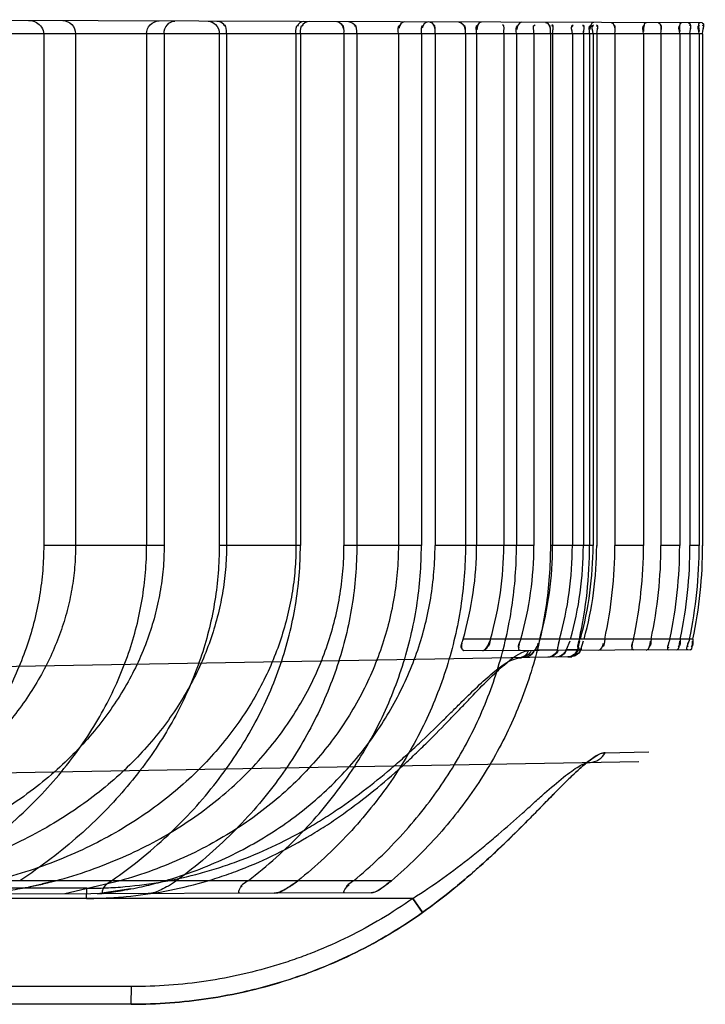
# Model space of a CAD drawing. Header units: millimetres. Extents: x 0 to 297, y 0 to 210.
# Tile 259 of 438: x 147.047 to 147.164, y 156.856 to 157.023. Entities that reach past the tile are written whole.
import ezdxf

# ---------------------------------------------------------------- set-up
doc = ezdxf.new("R2010")
doc.units = ezdxf.units.MM
doc.header["$LTSCALE"] = 16.335
doc.layers.add('INTFCLR_1', color=7, linetype='CONTINUOUS')

msp = doc.modelspace()

# ---------------------------------------------------------------- linework, layer by layer
at = {"layer": 'INTFCLR_1', "color": 9, "linetype": 'Continuous'}
for p, q in [((147.1634002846, 157.0228151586), (147.0075233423, 157.023359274)), ((147.1634537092, 157.0209697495), (147.003905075, 157.0209697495)), ((147.0719206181, 156.9339697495), (147.0514526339, 156.9339684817)), ((147.095084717, 156.9339684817), (147.0812933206, 156.9339684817)), ((147.1156522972, 156.9339684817), (147.1024913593, 156.9339697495)), ((147.1347823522, 156.9339697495), (147.1179683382, 156.9339697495)), ((147.1448336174, 156.9339697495), (147.1375727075, 156.9339684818)), ((147.1454489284, 156.9339697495), (147.1455669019, 156.9339697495)), ((147.1534047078, 156.9339684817), (147.148535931, 156.9339684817)), ((147.1595569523, 156.9339684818), (147.1563723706, 156.9339684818)), ((147.1628778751, 156.9339684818), (147.1613022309, 156.9339684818)), ((147.1635669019, 156.9339684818), (147.1634533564, 156.9339684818)), ((147.1618146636, 156.918065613), (147.122735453, 156.918065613)), ((147.1613512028, 156.9162130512), (147.1228681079, 156.9160787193)), ((147.1388105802, 156.9162414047), (147.1348511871, 156.9161705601)), ((147.1403321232, 156.9162686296), (147.1422448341, 156.9163028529)), ((147.1427580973, 156.9163144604), (147.142910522, 156.9163144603)), ((147.140559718, 156.915033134), (146.8326356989, 156.9096583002)), ((147.1322242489, 156.914854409), (147.1326566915, 156.9148951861)), ((147.1406161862, 156.9150341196), (147.1412217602, 156.9150446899)), ((147.1468795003, 156.8987395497), (147.154305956, 156.8988731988)), ((147.1468795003, 156.8987395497), (147.154305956, 156.8988731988)), ((146.8535833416, 156.8920212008), (147.1526065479, 156.8972406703)), ((147.1105549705, 156.8769697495), (146.9035309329, 156.8769697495)), ((147.1070921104, 156.874927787), (146.8326356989, 156.8739697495)), ((147.0587545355, 156.875691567), (146.8326357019, 156.8756833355)), ((147.0587231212, 156.8739697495), (147.0587545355, 156.875691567)), ((147.0587231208, 156.8739697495), (147.0587545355, 156.875691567)), ((147.1141792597, 156.8739697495), (146.8326356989, 156.8739697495)), ((147.1158280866, 156.8715701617), (147.1141792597, 156.8739697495)), ((147.1141792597, 156.8739697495), (147.1158788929, 156.8715442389)), ((147.1158280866, 156.8715701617), (147.1141792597, 156.8739697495)), ((147.1141792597, 156.8739697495), (147.1158788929, 156.8715442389)), ((147.0663773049, 156.8589697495), (146.8506356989, 156.8589697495)), ((147.0663249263, 156.8559697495), (147.0663773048, 156.8589697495)), ((147.0663244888, 156.8559697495), (146.8326356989, 156.8559697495))]:
    msp.add_line(p, q, dxfattribs=at)
at = {"layer": 'INTFCLR_1', "color": 6, "linetype": 'Continuous'}
for p, q in [((147.0514519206, 157.0209697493), (147.0514519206, 156.9339697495)), ((147.0568645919, 157.0209697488), (147.0568645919, 156.9339697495)), ((147.0689450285, 157.0209697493), (147.0689450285, 156.9339697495)), ((147.0719206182, 157.0209697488), (147.0719206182, 156.9339697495)), ((147.0812938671, 157.0209697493), (147.0812938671, 156.9339697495)), ((147.0825193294, 157.0209697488), (147.0825193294, 156.9339697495)), ((147.0943301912, 157.0209697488), (147.0943301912, 156.9339697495)), ((147.0950845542, 157.0209697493), (147.0950845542, 156.9339697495)), ((147.1024913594, 157.0209697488), (147.1024913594, 156.9339697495)), ((147.104669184, 157.0209697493), (147.104669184, 156.9339697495)), ((147.1117349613, 157.0209697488), (147.1117349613, 156.9339697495)), ((147.115653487, 157.0209697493), (147.115653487, 156.9339697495)), ((147.1179683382, 157.0209697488), (147.1179683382, 156.9339697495)), ((147.1231331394, 157.0209697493), (147.1231331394, 156.9339697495)), ((147.1250366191, 157.0209697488), (147.1250366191, 156.9339697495)), ((147.1296482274, 157.0209697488), (147.1296482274, 156.9339697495)), ((147.1318108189, 157.0209697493), (147.1318108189, 156.9339697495)), ((147.1347823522, 157.0209697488), (147.1347823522, 156.9339697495)), ((147.1375728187, 157.0209697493), (147.1375728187, 156.9339697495)), ((147.1379628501, 157.0209697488), (147.1379628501, 156.9339697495)), ((147.1413129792, 157.0209697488), (147.1413129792, 156.9339697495)), ((147.1431791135, 157.0209697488), (147.1431791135, 156.9339697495)), ((147.1442488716, 157.0209697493), (147.1442488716, 156.9339697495)), ((147.1448336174, 157.0209697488), (147.1448336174, 156.9339697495)), ((147.1454489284, 157.0209697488), (147.1454489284, 156.9339697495)), ((147.1485359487, 157.0209697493), (147.1485359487, 156.9339697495)), ((147.153404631, 157.0209697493), (147.153404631, 156.9339697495)), ((147.1563722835, 157.0209697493), (147.1563722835, 156.9339697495)), ((147.1595572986, 157.0209697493), (147.1595572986, 156.9339697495)), ((147.1613024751, 157.0209697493), (147.1613024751, 156.9339697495)), ((147.1628776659, 157.0209697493), (147.1628776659, 156.9339697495)), ((147.1634537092, 157.0209697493), (147.1634537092, 156.9339697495)), ((147.1388105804, 156.9162414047), (147.1390429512, 156.9177182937)), ((147.1391356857, 156.918065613), (147.138814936, 156.916562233)), ((147.140332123, 156.9162686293), (147.140921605, 156.9177368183)), ((147.142244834, 156.9163028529), (147.1425939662, 156.9177422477)), ((147.1427573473, 156.9163120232), (147.1432215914, 156.9177785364)), ((147.1347331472, 156.9161201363), (147.1348511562, 156.9161705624)), ((147.1388801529, 156.9161346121), (147.1388105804, 156.9162414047)), ((147.1402012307, 156.9161392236), (147.1403321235, 156.91626863))]:
    msp.add_line(p, q, dxfattribs=at)
at = {"layer": 'INTFCLR_1', "color": 7, "linetype": 'Continuous'}
for p, q in [((147.1264192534, 156.9162432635), (147.1261097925, 156.916090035)), ((147.1422317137, 156.9160919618), (147.1422571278, 156.9164277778)), ((147.1422569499, 156.9164160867), (147.1422404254, 156.9160761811)), ((147.1422569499, 156.9164160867), (147.1422404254, 156.9160761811)), ((147.1422448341, 156.9163028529), (147.142245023, 156.9161463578)), ((147.1428053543, 156.916430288), (147.1426481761, 156.916068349)), ((147.1428053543, 156.916430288), (147.1426481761, 156.916068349)), ((147.1426603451, 156.9160782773), (147.1428102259, 156.9164410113)), ((147.1426603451, 156.9160782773), (147.1428102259, 156.9164410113)), ((147.1427573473, 156.9163120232), (147.1426812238, 156.9161478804)), ((147.1406161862, 156.9150341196), (147.1405308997, 156.9150326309)), ((147.0489170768, 156.8759312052), (147.0534362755, 156.8769697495)), ((147.0534362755, 156.8769697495), (147.0512446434, 156.8764261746)), ((147.064424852, 156.8769697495), (147.0550621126, 156.8747461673)), ((147.0935980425, 156.8762120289), (147.0946443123, 156.8769697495)), ((147.0662407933, 156.8755861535), (147.0605952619, 156.8747654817))]:
    msp.add_line(p, q, dxfattribs=at)
at = {"layer": 'INTFCLR_1', "color": 6, "linetype": 'Continuous'}
for centre, radius, start, end in [((147.0688107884, 156.9339878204), 0.056226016, 343.5498358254, 359.9815852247), ((147.0724589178, 156.9339829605), 0.0571894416, 343.8396777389, 359.9867644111), ((147.0767803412, 156.9339789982), 0.0580021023, 344.0762211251, 359.990863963), ((147.0792950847, 156.933975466), 0.0586678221, 344.2652033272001, 359.994417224), ((147.0821150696, 156.9339731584), 0.059197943, 344.4120224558, 359.9967006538), ((147.0835867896, 156.9339714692), 0.0595923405, 344.5194640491, 359.9983466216), ((147.0707690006, 156.933975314), 0.07347984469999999, 347.4954244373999, 359.9956610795), ((147.0707266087, 156.9339799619), 0.07352237, 347.4990411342, 359.9920415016), ((147.0849798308, 156.9339703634), 0.0598537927, 344.5898640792, 359.999412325), ((147.0854648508, 156.9339698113), 0.0599840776, 344.6247084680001, 359.9999410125), ((147.0738992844, 156.9339744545), 0.0746366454, 347.6929664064, 359.9963881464), ((147.0738635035, 156.9339783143), 0.0746725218, 347.6959248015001, 359.9934282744), ((147.0778157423, 156.9339710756), 0.0755888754, 347.8530022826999, 359.9989948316), ((147.0777810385, 156.933974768), 0.075623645, 347.8557999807, 359.9961977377), ((147.0799873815, 156.9339696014), 0.0763848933, 347.9826155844, 0.0001110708), ((147.0824735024, 156.9339755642), 0.0770838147, 348.0886457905, 359.9956779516), ((147.0837359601, 156.9339760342), 0.0775665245, 348.1634940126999, 359.9953577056), ((147.0850994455, 156.9339651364), 0.0777782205, 348.2043765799, 0.0033983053), ((147.0854081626, 156.9339764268), 0.0780455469, 348.2368909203, 359.9950979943), ((147.085446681, 156.9339724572), 0.07800702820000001, 348.2339776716, 359.9980112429)]:
    msp.add_arc(centre, radius, start, end, dxfattribs=at)
for points, knots in [([(147.0488883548, 157.0232148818), (147.0493429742, 157.0232132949), (147.050574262, 157.0229695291), (147.0514519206, 157.0217320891), (147.0514519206, 157.0209697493)], [0, 0, 0, 0, 0.3735713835, 1, 1, 1, 1]), ([(147.0546845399, 157.0231946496), (147.0552529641, 157.0231926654), (147.0564246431, 157.0226997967), (147.0568645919, 157.0215255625), (147.0568645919, 157.0209697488)], [0, 0, 0, 0, 0.5056099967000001, 1, 1, 1, 1]), ([(147.0689450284, 157.0209697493), (147.0689450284, 157.0215148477), (147.0693777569, 157.0226519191), (147.0705113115, 157.023139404), (147.0710580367, 157.0231374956)], [0, 0, 0, 0, 0.4992535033, 1, 1, 1, 1]), ([(147.0719206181, 157.0209697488), (147.0719206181, 157.0215153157), (147.0722376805, 157.0225809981), (147.0732603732, 157.0231298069), (147.0737283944, 157.0231281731)], [0, 0, 0, 0, 0.5382515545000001, 1, 1, 1, 1]), ([(147.0794052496, 157.0231083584), (147.0798658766, 157.0231067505), (147.0809181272, 157.0226313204), (147.0812938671, 157.0215379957), (147.0812938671, 157.0209697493)], [0, 0, 0, 0, 0.4477019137, 1, 1, 1, 1]), ([(147.056864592, 156.9339697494), (147.0568645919, 156.9327344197), (147.0567581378, 156.9302546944), (147.0562773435, 156.9265490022), (147.0554735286, 156.9228549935), (147.0543429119, 156.9191879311), (147.0528803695, 156.9155577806), (147.0510712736, 156.9119558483), (147.048908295, 156.9084063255), (147.0463736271, 156.9049104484), (147.0434483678, 156.9014771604), (147.0401189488, 156.8981350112), (147.0363328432, 156.8948690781), (147.0321109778, 156.8917428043), (147.0273499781, 156.8887263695), (147.0220845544, 156.8858950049), (147.0162047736, 156.8832420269), (147.0097158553, 156.880829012), (147.0024704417, 156.8786700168), (146.9973561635, 156.87750192), (146.9946540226, 156.8769697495)], [0, 0, 0, 0, 0.0405302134, 0.0813143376, 0.1224569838, 0.1644135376, 0.2070668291, 0.250714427, 0.2965118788, 0.3432907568, 0.3922413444, 0.4443486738, 0.4979133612, 0.5561428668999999, 0.6165462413, 0.6826768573, 0.7521219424, 0.8280242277, 0.909641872, 1, 1, 1, 1]), ([(147.0514519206, 156.9339697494), (147.0514518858, 156.932549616), (147.0513357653, 156.929704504), (147.0508071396, 156.9254426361), (147.0499247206, 156.9211976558), (147.0486788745, 156.9169634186), (147.0470609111, 156.9127479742), (147.0450499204, 156.9085424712), (147.0426292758, 156.9043579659), (147.0397742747, 156.9002026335), (147.0364612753, 156.8960931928), (147.0326720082, 156.8920531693), (147.0283789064, 156.8880977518), (147.02352378, 156.8842255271), (147.0180487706, 156.8804530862), (147.014095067, 156.878113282), (147.0120154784, 156.8769697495)], [0, 0, 0, 0, 0.05853908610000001, 0.117218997, 0.1768356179, 0.2370608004, 0.2989604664, 0.3627605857, 0.4290160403, 0.4980290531, 0.5703745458, 0.646395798, 0.7261424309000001, 0.8107932, 0.9021723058, 1, 1, 1, 1]), ([(147.0719206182, 156.9339697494), (147.0719206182, 156.9326356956), (147.0718030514, 156.9299579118), (147.0712746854, 156.925955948), (147.0703906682, 156.9219731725), (147.0691447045, 156.918017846), (147.0675333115, 156.9141092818), (147.0655498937, 156.9102622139), (147.0631934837, 156.9065000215), (147.0604347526, 156.9028071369), (147.0572854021, 156.8992368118), (147.0536957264, 156.8957654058), (147.0496843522, 156.8924496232), (147.0451667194, 156.8892661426), (147.0401467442, 156.8862682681), (147.0345612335, 156.883474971), (147.0284157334, 156.8809466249), (147.0216639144, 156.8787181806), (147.016920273, 156.8775131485), (147.0144402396, 156.8769697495)], [0, 0, 0, 0, 0.0457072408, 0.09169605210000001, 0.1381381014, 0.1853072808, 0.2336027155, 0.2828101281, 0.3334272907, 0.3855250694, 0.4405699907, 0.4963622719, 0.5564478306, 0.6186985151, 0.6855362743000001, 0.756587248, 0.8324711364, 0.9130135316, 1, 1, 1, 1]), ([(147.0825193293, 156.9339697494), (147.0825193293, 156.9326078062), (147.0824035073, 156.9298804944), (147.0818811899, 156.9258047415), (147.0810074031, 156.9217510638), (147.0797825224, 156.9177435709), (147.0782026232, 156.9137854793), (147.0762676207, 156.9099065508), (147.0739635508, 156.9061020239), (147.0712877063, 156.9023955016), (147.0682281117, 156.898801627), (147.0647687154, 156.8953320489), (147.0609133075, 156.8920251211), (147.056628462, 156.8888842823), (147.051926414, 156.885955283), (147.0467707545, 156.8832521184), (147.0411627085, 156.8808146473), (147.0350612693, 156.8786683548), (147.0307864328, 156.8774974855), (147.02856765, 156.8769697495)], [0, 0, 0, 0, 0.04821679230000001, 0.0965044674, 0.1453076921, 0.1948477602, 0.2446870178, 0.2960153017, 0.3481358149, 0.4019819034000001, 0.4576846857, 0.5150568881, 0.5752645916, 0.63732814, 0.7029646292, 0.7712006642, 0.8432372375, 0.9192572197, 1, 1, 1, 1]), ([(147.032664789, 156.8769697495), (147.0346714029, 156.8781893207), (147.0384889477, 156.8806919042), (147.0437758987, 156.8847411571), (147.0484719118, 156.8889284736), (147.0526064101, 156.8932226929), (147.0562098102, 156.8975941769), (147.05931625, 156.9020287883), (147.061956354, 156.9065180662), (147.0641530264, 156.9110486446), (147.065923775, 156.9156070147), (147.0672827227, 156.9201842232), (147.0682439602, 156.9247746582), (147.068817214, 156.9293719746), (147.0689449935, 156.9324416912), (147.0689450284, 156.9339697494)], [0, 0, 0, 0, 0.0996864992, 0.1935880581, 0.2824675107, 0.3665346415, 0.4464071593, 0.5227306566, 0.5961542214, 0.6672703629, 0.7362522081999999, 0.8035295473, 0.8697438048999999, 0.935129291, 1, 1, 1, 1]), ([(147.0943301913, 156.9339697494), (147.0943301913, 156.9325873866), (147.0942156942, 156.9298194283), (147.0936994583, 156.9256836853), (147.0928372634, 156.9215766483), (147.0916301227, 156.9175179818), (147.0900754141, 156.9135151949), (147.088175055, 156.9095998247), (147.0859195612, 156.905768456), (147.0833141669, 156.9020536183), (147.0803428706, 156.8984560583), (147.0770090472, 156.8950057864), (147.0733037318, 156.891719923), (147.0692232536, 156.88862151), (147.0647635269, 156.8857360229), (147.0599221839, 156.883090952), (147.0546913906, 156.8807114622), (147.0490645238, 156.8786273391), (147.0451352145, 156.8774841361), (147.0431094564, 156.8769697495)], [0, 0, 0, 0, 0.0502076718, 0.1004829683, 0.1512123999, 0.202452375, 0.254105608, 0.3070045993, 0.3603502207, 0.4154150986, 0.4716304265, 0.5296464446, 0.5894967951, 0.6513269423, 0.7155570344, 0.7822425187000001, 0.8515171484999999, 0.9240891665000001, 1, 1, 1, 1]), ([(147.081293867, 156.9339697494), (147.0812938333, 156.9324083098), (147.0811678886, 156.9292774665), (147.0806053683, 156.9245942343), (147.0796656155, 156.9199307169), (147.0783432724, 156.9152967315), (147.0766312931, 156.9107021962), (147.0745216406, 156.906155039), (147.0720025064, 156.9016673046), (147.0690577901, 156.8972508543), (147.065672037, 156.8929207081), (147.0618270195, 156.8886932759), (147.0575046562, 156.8845918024), (147.0526760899, 156.8806321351), (147.0491963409, 156.8781705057), (147.0473700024, 156.8769697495)], [0, 0, 0, 0, 0.06773454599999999, 0.1357541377, 0.2044137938, 0.2738835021, 0.3445825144, 0.416892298, 0.4911162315, 0.5676128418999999, 0.6469354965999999, 0.7293363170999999, 0.8152794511, 0.9051848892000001, 1, 1, 1, 1]), ([(147.0534362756, 156.8769697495), (147.0554221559, 156.8775015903), (147.059293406, 156.8786934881), (147.0648481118, 156.8808800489), (147.0700453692, 156.8834054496), (147.0748831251, 156.8862438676), (147.0793442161, 156.8893642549), (147.0834283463, 156.8927423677), (147.0871070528, 156.8963291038), (147.0903966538, 156.9001133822), (147.0932783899, 156.9040449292), (147.0957672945, 156.9081148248), (147.0978591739, 156.9122857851), (147.0995609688, 156.91654103), (147.1008761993, 156.9208548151), (147.1018100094, 156.9252075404), (147.10236757, 156.9295842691), (147.1024913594, 156.9325112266), (147.1024913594, 156.9339697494)], [0, 0, 0, 0, 0.0762102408, 0.1499841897, 0.221082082, 0.2901938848, 0.3576919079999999, 0.422673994, 0.4864566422, 0.5479338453, 0.6083396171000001, 0.6669442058, 0.7245735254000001, 0.7811070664, 0.8366297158, 0.8915537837, 0.9459330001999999, 1, 1, 1, 1]), ([(147.0629885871, 156.8769697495), (147.0648211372, 156.8782536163), (147.0683239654, 156.8809030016), (147.0731582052, 156.8851762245), (147.0774737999, 156.8896302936), (147.0812813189, 156.8942315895), (147.0846002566, 156.8989581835), (147.0874439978, 156.9037883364), (147.0898263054, 156.9087036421), (147.0917591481, 156.9136844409), (147.0932510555, 156.9187137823), (147.0943101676, 156.9237799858), (147.094943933, 156.9288691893), (147.0950845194, 156.9322738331), (147.0950845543, 156.9339697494)], [0, 0, 0, 0, 0.0986774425, 0.1934719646, 0.2842783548, 0.3719075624, 0.4565880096, 0.5387137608, 0.6188319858, 0.6972136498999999, 0.7740709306, 0.8499252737, 0.9252083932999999, 1, 1, 1, 1]), ([(147.1117349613, 156.9339697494), (147.1117349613, 156.9324615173), (147.1116068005, 156.9294412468), (147.1110314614, 156.9249362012), (147.1100751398, 156.9204821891), (147.1087396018, 156.9160959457), (147.1070296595, 156.9118044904), (147.1049457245, 156.9076226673), (147.1024934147, 156.9035759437), (147.0996750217, 156.8996841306), (147.096494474, 156.8959690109), (147.0929599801, 156.8924571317), (147.0890687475, 156.8891638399), (147.0848214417, 156.8861114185), (147.0802097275, 156.8833203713), (147.0752521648, 156.880829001), (147.0699704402, 156.8786723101), (147.0663022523, 156.8774951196), (147.064424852, 156.8769697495)], [0, 0, 0, 0, 0.0568391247, 0.1137631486, 0.1709622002, 0.22831172, 0.286354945, 0.3448526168, 0.4041913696, 0.4644757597, 0.5257384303, 0.5882977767, 0.6520465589, 0.7176522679, 0.7852039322, 0.8549851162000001, 0.9265303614, 1, 1, 1, 1]), ([(147.0720776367, 156.8769697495), (147.0738543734, 156.8774854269), (147.0773371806, 156.8786411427), (147.0823563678, 156.8807492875), (147.0871042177, 156.8831937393), (147.0915619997, 156.8859507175), (147.095718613, 156.8890017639), (147.0995496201, 156.8923161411), (147.1030409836, 156.895866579), (147.1061774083, 156.8996207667), (147.1089544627, 156.9035552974), (147.111362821, 156.9076377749), (147.1134038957, 156.911850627), (147.1150715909, 156.916161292), (147.1163682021, 156.9205533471), (147.117292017, 156.9249966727), (147.1178453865, 156.9294759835), (147.1179683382, 156.9324740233), (147.1179683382, 156.9339697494)], [0, 0, 0, 0, 0.0706642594, 0.1399980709, 0.2077361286, 0.2744269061, 0.3399916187, 0.4044720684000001, 0.4677080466, 0.529979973, 0.5911173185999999, 0.6514504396, 0.7108222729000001, 0.7697220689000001, 0.8277923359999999, 0.8855428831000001, 0.9428697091, 1, 1, 1, 1]), ([(147.1046691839, 156.9339697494), (147.10466915, 156.9322499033), (147.1045306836, 156.928801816), (147.1039068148, 156.9236504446), (147.1028670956, 156.9185331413), (147.1014077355, 156.9134660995), (147.0995255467, 156.9084629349), (147.0972168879, 156.9035420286), (147.0944749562, 156.8987218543), (147.091293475, 156.8940214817), (147.087664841, 156.8894605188), (147.0835819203, 156.8850642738), (147.0790351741, 156.8808545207), (147.0757481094, 156.8782391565), (147.0740290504, 156.8769697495)], [0, 0, 0, 0, 0.0768314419, 0.1539662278, 0.2315751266, 0.3098583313, 0.3892813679, 0.4701280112, 0.552432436, 0.6367647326, 0.7234349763, 0.8125489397, 0.9045350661, 1, 1, 1, 1]), ([(147.0861944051, 156.8769697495), (147.0878270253, 156.8782297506), (147.0909633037, 156.8808352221), (147.0953074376, 156.8850224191), (147.0992248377, 156.8894065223), (147.1027151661, 156.8939591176), (147.1057833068, 156.898657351), (147.1084330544, 156.9034811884), (147.1106676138, 156.9084100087), (147.112491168, 156.913423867), (147.1139055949, 156.9185031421), (147.1149136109, 156.9236315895), (147.115517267, 156.9287920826), (147.1156534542, 156.9322467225), (147.115653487, 156.9339697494)], [0, 0, 0, 0, 0.093085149, 0.1838434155, 0.2720976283, 0.3582077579, 0.4425306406, 0.5251309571, 0.6063844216, 0.6865578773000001, 0.7657051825, 0.8441331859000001, 0.9222282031, 1, 1, 1, 1]), ([(147.1231331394, 156.9339697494), (147.1231331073, 156.9322298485), (147.1229977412, 156.9287443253), (147.1224016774, 156.9235381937), (147.121407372, 156.918371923), (147.1200157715, 156.9132643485), (147.1182274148, 156.9082337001), (147.1160430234, 156.903299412), (147.1134621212, 156.8984817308), (147.1104859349, 156.8938013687), (147.1071150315, 156.8892783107), (147.1033520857, 156.8849370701), (147.0991971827, 156.8807980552), (147.0962033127, 156.8782185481), (147.0946443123, 156.8769697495)], [0, 0, 0, 0, 0.07919219, 0.15858319, 0.2382923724, 0.3184173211, 0.3993017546, 0.4810717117, 0.5637953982, 0.64783162, 0.7332893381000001, 0.820315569, 0.9090833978, 1, 1, 1, 1]), ([(147.1041253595, 156.8769697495), (147.1056268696, 156.8782110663), (147.1085216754, 156.8807832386), (147.1125433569, 156.8849078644), (147.1161965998, 156.8892428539), (147.1194738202, 156.8937612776), (147.1223718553, 156.898440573), (147.1248882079, 156.9032607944), (147.1270201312, 156.908200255), (147.1287666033, 156.913237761), (147.1301258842, 156.9183529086), (147.1310970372, 156.9235260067), (147.1316796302, 156.9287374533), (147.1318107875, 156.9322274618), (147.1318108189, 156.9339697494)], [0, 0, 0, 0, 0.0892786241, 0.1772832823, 0.2637798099, 0.3488415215, 0.432853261, 0.5157862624, 0.5978004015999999, 0.6791738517, 0.7598965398, 0.8401253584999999, 0.9201566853, 1, 1, 1, 1]), ([(147.1375728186, 156.9339697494), (147.1375727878, 156.9322158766), (147.1374441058, 156.9287042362), (147.1368665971, 156.9234599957), (147.1359058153, 156.9182595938), (147.1345631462, 156.9131239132), (147.1328419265, 156.9080738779), (147.1307454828, 156.9031301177), (147.1282774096, 156.8983140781), (147.1254433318, 156.8936474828), (147.1222487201, 156.8891506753), (147.1187015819, 156.8848473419), (147.1148084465, 156.8807569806), (147.1120083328, 156.8782039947), (147.1105549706, 156.8769697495)], [0, 0, 0, 0, 0.0808253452, 0.1617682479, 0.2429309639, 0.3243164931, 0.4061795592, 0.4885862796, 0.5715655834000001, 0.6553508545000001, 0.7399762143, 0.8255494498, 0.912130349, 1, 1, 1, 1]), ([(147.0616429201, 156.8747691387), (147.0611930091, 156.8747675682), (147.0618938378, 156.8765041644), (147.0626036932, 156.8767000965), (147.0629885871, 156.8769697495)], [0, 0, 0, 0, 0.4891074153, 1, 1, 1, 1]), ([(147.0740290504, 156.8769697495), (147.0735905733, 156.8766459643), (147.0727344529, 156.8760937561), (147.0711600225, 156.8753128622), (147.0699821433, 156.8747982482), (147.0692219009, 156.8747955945)], [0, 0, 0, 0, 0.3075674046, 0.5710127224, 1, 1, 1, 1]), ([(147.1070921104, 156.874927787), (147.1075846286, 156.8749295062), (147.1088043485, 156.8757042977), (147.1099028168, 156.8764159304), (147.1105549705, 156.8769697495)], [0, 0, 0, 0, 0.3653439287, 1, 1, 1, 1]), ([(147.1105549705, 156.8769697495), (147.1102057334, 156.8766731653), (147.1091347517, 156.8759146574), (147.1079792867, 156.8749308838), (147.1070921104, 156.874927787)], [0, 0, 0, 0, 0.3405625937, 1, 1, 1, 1])]:
    msp.add_open_spline(points, degree=3, knots=knots, dxfattribs=at)
for points in [[(147.0809010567, 157.0231031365), (147.0814235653, 157.0231013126), (147.0822055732, 157.0227565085), (147.0822055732, 157.0222339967)], [(147.0825193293, 157.0209697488), (147.0825193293, 157.0215090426), (147.0825620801, 157.0225076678), (147.0820227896, 157.0225095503)], [(147.0943301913, 157.0209697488), (147.0943301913, 157.0214987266), (147.094236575, 157.0224976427), (147.0947655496, 157.0224957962)], [(147.0956864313, 157.023051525), (147.0952338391, 157.0230531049), (147.0946072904, 157.0226800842), (147.0946072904, 157.0222274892)], [(147.0950845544, 157.0209697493), (147.0950845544, 157.0214962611), (147.0950492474, 157.0224728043), (147.095575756, 157.0224709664)], [(147.0966720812, 157.0230480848), (147.0961619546, 157.0230498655), (147.0953960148, 157.0227133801), (147.0953960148, 157.0222032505)], [(147.1012724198, 157.0230320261), (147.1017882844, 157.0230302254), (147.1023534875, 157.0224404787), (147.1023534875, 157.0219246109)], [(147.1024913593, 157.0209697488), (147.1024913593, 157.0214935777), (147.1026207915, 157.0224891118), (147.1020969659, 157.0224909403)], [(147.1032372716, 157.0230251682), (147.1037084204, 157.0230235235), (147.1043850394, 157.0226714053), (147.1043850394, 157.0222002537)], [(147.1046691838, 157.0209697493), (147.1046691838, 157.0214903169), (147.1047412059, 157.0224638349), (147.1042206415, 157.0224656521)], [(147.1117349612, 157.0209697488), (147.1117349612, 157.0214852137), (147.1115608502, 157.0224797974), (147.1120763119, 157.0224779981)], [(147.112752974, 157.0229919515), (147.1122883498, 157.0229935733), (147.1118564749, 157.0223892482), (147.1118564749, 157.0219246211)], [(147.115653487, 157.0209697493), (147.115653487, 157.0214805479), (147.11553675, 157.0224523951), (147.1160475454, 157.0224506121)], [(147.1168630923, 157.0229776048), (147.116356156, 157.0229793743), (147.1157914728, 157.0224054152), (147.1157914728, 157.0218984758)], [(147.1170573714, 157.0229769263), (147.1175947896, 157.0229750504), (147.1179203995, 157.0221525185), (147.1179203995, 157.021615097)], [(147.1179683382, 157.0209697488), (147.1179683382, 157.0214810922), (147.1181737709, 157.0224711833), (147.1176624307, 157.0224729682)], [(147.1220406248, 157.022959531), (147.1225887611, 157.0229576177), (147.1230633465, 157.0222199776), (147.1230633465, 157.021671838)], [(147.1231331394, 157.0209697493), (147.1231331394, 157.0214756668), (147.1232811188, 157.0224429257), (147.1227752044, 157.0224446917)], [(147.125036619, 157.0209697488), (147.125036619, 157.0214745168), (147.1247902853, 157.0224635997), (147.1252950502, 157.0224618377)], [(147.125783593, 157.0229464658), (147.1252815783, 157.0229482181), (147.125077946, 157.0221179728), (147.125077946, 157.021615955)], [(147.1296482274, 157.0209697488), (147.1296482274, 157.0214762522), (147.1299224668, 157.022469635), (147.1294159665, 157.0224714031)], [(147.1318108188, 157.0209697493), (147.1318108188, 157.0214677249), (147.131622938, 157.0224328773), (147.1321209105, 157.022431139)], [(147.1327277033, 157.0229222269), (147.1322228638, 157.0229239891), (147.1318725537, 157.022177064), (147.1318725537, 157.0216722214)], [(147.1347823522, 157.0209697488), (147.1347823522, 157.0214721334), (147.1344683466, 157.0224668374), (147.1349707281, 157.0224650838)], [(147.1367495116, 157.0229081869), (147.1372342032, 157.022906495), (147.1375171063, 157.0221579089), (147.1375171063, 157.0216732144)], [(147.1375728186, 157.0209697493), (147.1375728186, 157.021463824), (147.1377883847, 157.0224238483), (147.1372943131, 157.022425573)], [(147.1379628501, 157.0209697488), (147.1379628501, 157.0214687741), (147.1383041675, 157.022456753), (147.1378051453, 157.0224584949)], [(147.1379628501, 157.0209697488), (147.1379628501, 157.0214251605), (147.1382922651, 157.0223285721), (147.1378368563, 157.0223301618)], [(147.1413129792, 157.0209697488), (147.1413129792, 157.021467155), (147.1409322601, 157.0224591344), (147.1414296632, 157.0224573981)], [(147.1413129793, 157.0209697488), (147.1413129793, 157.0214226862), (147.1409527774, 157.022326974), (147.141405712, 157.022325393)], [(147.1431791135, 157.0209697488), (147.1431791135, 157.0214657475), (147.1435866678, 157.0224533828), (147.1430906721, 157.0224551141)], [(147.1431791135, 157.0209697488), (147.1431791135, 157.0214217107), (147.1435609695, 157.0223222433), (147.1431090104, 157.0223238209)], [(147.1442488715, 157.0209697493), (147.1442488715, 157.0214575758), (147.1439963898, 157.0224158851), (147.1444842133, 157.0224141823)], [(147.1449259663, 157.0228796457), (147.1444723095, 157.0228812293), (147.1442967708, 157.0221265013), (147.1442967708, 157.0216728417)], [(147.1448336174, 157.0209697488), (147.1448336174, 157.0214659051), (147.1443854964, 157.0224591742), (147.1448816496, 157.0224574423)], [(147.1448336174, 157.0209697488), (147.1448336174, 157.0214204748), (147.1444208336, 157.0223229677), (147.1448715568, 157.0223213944)], [(147.1454489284, 157.0209697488), (147.1454489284, 157.0214616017), (147.1459208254, 157.0224434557), (147.1454289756, 157.0224451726)], [(147.1454489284, 157.0209697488), (147.1454489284, 157.0214201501), (147.1458834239, 157.0223192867), (147.1454330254, 157.0223208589)], [(147.1479374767, 157.0228691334), (147.148487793, 157.0228672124), (147.1485254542, 157.0218767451), (147.1485254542, 157.0213264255)], [(147.1485359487, 157.0209697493), (147.1485359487, 157.0214593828), (147.1488135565, 157.0224215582), (147.1483239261, 157.0224232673)], [(147.153404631, 157.0209697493), (147.153404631, 157.0214553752), (147.1530908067, 157.0224181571), (147.1535764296, 157.022416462)], [(147.1538758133, 157.0228484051), (147.1533455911, 157.0228502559), (147.1534132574, 157.0218566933), (147.1534132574, 157.0213264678)], [(147.1559702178, 157.0228410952), (147.1564918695, 157.0228392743), (147.1563650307, 157.0218484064), (147.1563650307, 157.0213267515)], [(147.1563722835, 157.0209697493), (147.1563722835, 157.0214522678), (147.1567106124, 157.0224084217), (147.1562280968, 157.022410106)], [(147.1595572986, 157.0209697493), (147.1595572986, 157.0214506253), (147.1591828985, 157.0224101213), (147.1596637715, 157.0224084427)], [(147.1598439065, 157.0228275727), (147.1593349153, 157.0228293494), (147.1595627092, 157.0218356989), (147.1595627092, 157.0213267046)], [(147.1610793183, 157.0228232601), (147.1615834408, 157.0228215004), (147.1612984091, 157.0218309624), (147.1612984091, 157.0213268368)], [(147.1613024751, 157.0209697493), (147.1613024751, 157.0214494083), (147.1617011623, 157.022404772), (147.1612215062, 157.0224064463)], [(147.1628776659, 157.0209697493), (147.1628776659, 157.0214494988), (147.1624417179, 157.0224100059), (147.1629214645, 157.0224083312)], [(147.1629918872, 157.0228165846), (147.1624938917, 157.0228183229), (147.162879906, 157.0218247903), (147.162879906, 157.0213267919)], [(147.1634002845, 157.0228151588), (147.1638966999, 157.022813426), (147.1634527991, 157.0218232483), (147.1634527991, 157.02132683)], [(147.1634537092, 157.0209697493), (147.1634537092, 157.0214454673), (147.1639110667, 157.0223951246), (147.1634353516, 157.0223967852)], [(147.122735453, 156.918065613), (147.1225903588, 156.9175736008), (147.1220232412, 156.9165378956), (147.1225361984, 156.9165396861)], [(147.1325568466, 156.918065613), (147.1324169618, 156.917575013), (147.1317874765, 156.9165554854), (147.1322976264, 156.9165572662)], [(147.1324879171, 156.9161122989), (147.1319527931, 156.916110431), (147.1323180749, 156.9172028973), (147.1324648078, 156.9177175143)], [(147.1357645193, 156.918065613), (147.135633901, 156.9176018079), (147.1356274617, 156.9170085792), (147.1352437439, 156.9167171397)], [(147.1425059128, 156.918065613), (147.1423999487, 156.9175874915), (147.1419198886, 156.9165978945), (147.1424096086, 156.916599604)], [(147.1427387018, 156.9161480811), (147.1422015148, 156.9161462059), (147.1423252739, 156.9172075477), (147.1424415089, 156.9177320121)], [(147.1468208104, 156.918065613), (147.1467202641, 156.9176045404), (147.1468177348, 156.9167335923), (147.1463458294, 156.916731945)], [(147.1517123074, 156.918065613), (147.1516100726, 156.9175904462), (147.151072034, 156.9166139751), (147.1515580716, 156.9166156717)], [(147.1517575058, 156.9161795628), (147.1512383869, 156.9161777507), (147.1515382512, 156.9172255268), (147.1516474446, 156.9177330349)], [(147.1538674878, 156.916186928), (147.1544301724, 156.9161888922), (147.1544954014, 156.9171513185), (147.1546125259, 156.9177016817)], [(147.1546982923, 156.918065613), (147.1546019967, 156.9176131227), (147.154749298, 156.9167418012), (147.1542866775, 156.9167401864)], [(147.157897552, 156.918065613), (147.1577975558, 156.9175916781), (147.1572014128, 156.9166263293), (147.157685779, 156.9166280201)], [(147.1577694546, 156.9162005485), (147.1572575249, 156.9161987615), (147.1577255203, 156.9172342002), (147.1578312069, 156.917735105)], [(147.1590137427, 156.9162048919), (147.1595454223, 156.9162067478), (147.1594619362, 156.9171790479), (147.159571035, 156.9176994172)], [(147.1596531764, 156.918065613), (147.1595595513, 156.9176190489), (147.1597545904, 156.9167451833), (147.1592983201, 156.9167435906)], [(147.1609399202, 156.9162116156), (147.1604234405, 156.9162098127), (147.1610637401, 156.9172384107), (147.1611692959, 156.917743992)], [(147.1612352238, 156.918065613), (147.1611433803, 156.9176257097), (147.1605332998, 156.9167397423), (147.1609826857, 156.9167413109)], [(147.1613512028, 156.9162130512), (147.161874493, 156.9162148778), (147.1616365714, 156.9172208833), (147.1617433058, 156.917733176)], [(147.1618146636, 156.918065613), (147.1617221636, 156.9176216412), (147.1619657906, 156.9167407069), (147.1615122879, 156.9167391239)], [(147.1228681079, 156.9160787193), (147.1224213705, 156.9160771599), (147.1224502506, 156.9169583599), (147.122576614, 156.9173868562)], [(147.1348511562, 156.9161705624), (147.1352099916, 156.9164431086), (147.135402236, 156.9169090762), (147.1355243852, 156.9173428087)], [(147.1457738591, 156.9161586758), (147.1462609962, 156.9161603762), (147.1465141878, 156.916875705), (147.1466179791, 156.9173516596)], [(147.0847693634, 156.8748498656), (147.0843228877, 156.8748483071), (147.0848420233, 156.8758469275), (147.0851954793, 156.8761197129)], [(147.086194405, 156.8769697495), (147.0857851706, 156.8766539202), (147.0845082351, 156.8759491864), (147.0850251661, 156.8759509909)], [(147.1026084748, 156.8749121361), (147.1020783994, 156.8749102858), (147.1029627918, 156.8759696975), (147.1033713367, 156.8763074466)], [(147.1041253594, 156.8769697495), (147.1037361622, 156.8766479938), (147.1025020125, 156.8759461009), (147.1030069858, 156.8759478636)]]:
    msp.add_open_spline(points, degree=3, dxfattribs=at)
at = {"layer": 'INTFCLR_1', "color": 7, "linetype": 'Continuous'}
for points in [[(147.1264189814, 156.9162430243), (147.1268399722, 156.9166057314), (147.127106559, 156.9171474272), (147.1272630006, 156.9176806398)], [(147.1273887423, 156.918065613), (147.1272488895, 156.9175815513), (147.1272833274, 156.9166815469), (147.1267794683, 156.9166822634)], [(147.1273887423, 156.918065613), (147.1272514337, 156.9175966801), (147.1271752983, 156.9170392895), (147.1268043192, 156.9167212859)], [(147.1261097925, 156.916090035), (147.1266413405, 156.9160911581), (147.1269729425, 156.9168130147), (147.1271201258, 156.9173237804)], [(147.1422571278, 156.9164277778), (147.1420697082, 156.9157109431), (147.1412675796, 156.9150454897), (147.1405267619, 156.9150325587)], [(147.1405308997, 156.9150326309), (147.14126814, 156.9150454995), (147.1420830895, 156.9156995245), (147.1422569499, 156.9164160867)], [(147.140559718, 156.915033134), (147.1412629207, 156.9150454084), (147.1420381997, 156.9156305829), (147.1422448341, 156.9163028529)], [(147.142245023, 156.9161463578), (147.1419943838, 156.9155385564), (147.1412735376, 156.9150455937), (147.1406161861, 156.9150341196)], [(147.140643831, 156.9150346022), (147.1412888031, 156.9150458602), (147.141995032, 156.9155137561), (147.1422573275, 156.9161030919)], [(147.1422570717, 156.9160915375), (147.1420161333, 156.9154967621), (147.1412895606, 156.9150458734), (147.1406479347, 156.9150346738)], [(147.1426479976, 156.9160906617), (147.1423863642, 156.9155202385), (147.141707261, 156.9150693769), (147.1410777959, 156.915042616)], [(147.1427573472, 156.9163120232), (147.142551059, 156.9156417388), (147.1417795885, 156.9150590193), (147.1410778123, 156.915042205)], [(147.1428102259, 156.9164410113), (147.1426589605, 156.9157143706), (147.1418199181, 156.9150551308), (147.141077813, 156.9150421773)], [(147.1410777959, 156.915042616), (147.1410661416, 156.9150421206), (147.1410545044, 156.9150417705), (147.1410428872, 156.9150415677)]]:
    msp.add_open_spline(points, degree=3, dxfattribs=at)
at = {"layer": 'INTFCLR_1', "color": 9, "linetype": 'Continuous'}
for points, knots in [([(147.0587231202, 156.8739697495), (147.0598458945, 156.8739697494), (147.0620886, 156.8740215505), (147.0665457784, 156.8743315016), (147.0720659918, 156.8751032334), (147.0774869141, 156.8763830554), (147.0812101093, 156.8775389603), (147.0833231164, 156.8782754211), (147.0864634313, 156.8794509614), (147.0910529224, 156.88147106), (147.0959277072, 156.8841372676), (147.0992072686, 156.8861942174), (147.101043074, 156.8874197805), (147.1037242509, 156.8892822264), (147.1075480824, 156.8921977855), (147.1111555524, 156.895314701), (147.1134443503, 156.8974200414), (147.1149034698, 156.8987932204), (147.1173021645, 156.9011221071), (147.1198908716, 156.9037648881), (147.1223312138, 156.9063176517), (147.1244917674, 156.9085819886), (147.1269089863, 156.9111017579), (147.1299722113, 156.9139519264), (147.1322951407, 156.9158408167), (147.1338615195, 156.9161170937)], [0, 0, 0, 0, 0.037914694, 0.07572007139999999, 0.1508344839, 0.2258489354, 0.2635263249, 0.2824407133, 0.3014053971, 0.3767519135, 0.4515223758, 0.4888145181, 0.5074508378, 0.5260557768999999, 0.5990510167, 0.6696919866, 0.6869650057, 0.7040654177, 0.7373517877, 0.7998534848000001, 0.8289874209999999, 0.8565811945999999, 0.9056378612, 0.9462888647, 1, 1, 1, 1]), ([(147.0587545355, 156.875691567), (147.0598498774, 156.8756919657), (147.0620373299, 156.8757400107), (147.0663834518, 156.8760265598), (147.0717632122, 156.87674321), (147.0770502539, 156.8779306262), (147.0806830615, 156.8790050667), (147.0827438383, 156.879688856), (147.0858019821, 156.8807800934), (147.0902720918, 156.8826525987), (147.0950299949, 156.8851306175), (147.0982333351, 156.8870433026), (147.1000252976, 156.8881824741), (147.1026406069, 156.8899095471), (147.1063710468, 156.892617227), (147.1099003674, 156.8955165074), (147.1121419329, 156.8974731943), (147.1135689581, 156.898749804), (147.1159176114, 156.9009128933), (147.1184553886, 156.9033703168), (147.1208512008, 156.9057432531), (147.1229755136, 156.9078494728), (147.125357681, 156.9101935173), (147.1283930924, 156.9128626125), (147.1306946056, 156.9146007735), (147.1322242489, 156.914854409)], [0, 0, 0, 0, 0.0383475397, 0.0765704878, 0.152447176, 0.2280888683, 0.266016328, 0.2850380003, 0.3040973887, 0.3796878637, 0.4544794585, 0.4916989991, 0.5102788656, 0.5288149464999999, 0.6014193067, 0.6715219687, 0.6886443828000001, 0.7055874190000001, 0.7385541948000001, 0.8004208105, 0.8292588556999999, 0.8565849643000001, 0.9052376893, 0.9457165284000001, 1, 1, 1, 1]), ([(147.1158280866, 156.8715701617), (147.1176414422, 156.8728675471), (147.1211554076, 156.8755609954), (147.1253296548, 156.8791576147), (147.128133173, 156.8817468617), (147.1296933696, 156.8832317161), (147.1319177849, 156.8853851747), (147.1343860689, 156.8878726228), (147.1381572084, 156.8917296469), (147.140934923, 156.8945952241), (147.1436211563, 156.8969702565), (147.1450712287, 156.8980515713), (147.1461873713, 156.8987336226), (147.1468795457, 156.898739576)], [0, 0, 0, 0, 0.1614603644, 0.3203663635, 0.3988312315, 0.4377954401, 0.476332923, 0.6230224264, 0.6915534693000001, 0.8668742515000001, 0.912515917, 0.9498749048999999, 1, 1, 1, 1]), ([(147.1468797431, 156.8987401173), (147.1465869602, 156.8987362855), (147.1456679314, 156.8984433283), (147.1441404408, 156.8974085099), (147.1424212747, 156.8959274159), (147.1406589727, 156.8942470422), (147.1382817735, 156.8918715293), (147.1361013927, 156.8896226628), (147.1341210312, 156.887610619), (147.1326933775, 156.8861712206), (147.1300873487, 156.883586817), (147.1273866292, 156.8810329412), (147.1249698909, 156.8788736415), (147.1232990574, 156.8774178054), (147.1203071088, 156.8749108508), (147.117647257, 156.8728715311), (147.1158281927, 156.8715702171)], [0, 0, 0, 0, 0.021195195, 0.06789164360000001, 0.1330010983, 0.1852858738, 0.2441368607, 0.3762534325, 0.4120190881, 0.4484927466, 0.5230027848, 0.6776908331, 0.7174668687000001, 0.7575919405, 0.8381009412, 1, 1, 1, 1]), ([(147.1141792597, 156.8739697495), (147.115920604, 156.8750718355), (147.1193087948, 156.8773443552), (147.1233473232, 156.8804117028), (147.126065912, 156.8826165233), (147.1275769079, 156.8838808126), (147.1297309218, 156.885710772), (147.1321260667, 156.8878302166), (147.1347476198, 156.8901840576), (147.1370462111, 156.8922372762), (147.1391584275, 156.8940737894), (147.1411267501, 156.895587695), (147.1425655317, 156.8965254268), (147.1436547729, 156.8970844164), (147.1443244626, 156.8970961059)], [0, 0, 0, 0, 0.1620913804, 0.3206764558, 0.3987046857, 0.4373932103, 0.4756367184, 0.6210123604, 0.6889181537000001, 0.7527735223, 0.8633811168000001, 0.9093085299, 0.9473176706, 1, 1, 1, 1]), ([(147.1141792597, 156.8739697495), (147.1107245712, 156.8715057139), (147.1052255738, 156.8682300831), (147.0984311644, 156.8652098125), (147.0944475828, 156.8637143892), (147.0884121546, 156.8617139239), (147.0790840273, 156.8595911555), (147.0706121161, 156.8589704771), (147.0663773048, 156.8589697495)], [0, 0, 0, 0, 0.2502507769, 0.3753290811, 0.4381889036, 0.5011111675, 0.7502550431, 1, 1, 1, 1]), ([(147.1158281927, 156.8715702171), (147.1122558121, 156.8690147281), (147.1046915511, 156.8644865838), (147.0954786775, 156.8608040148), (147.0891521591, 156.8589606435), (147.0848781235, 156.8578928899), (147.0773176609, 156.8564589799), (147.0707165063, 156.855969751), (147.0663249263, 156.8559697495)], [0, 0, 0, 0, 0.250018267, 0.4993331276, 0.5622840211, 0.6250624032, 0.7500235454, 1, 1, 1, 1]), ([(147.0663250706, 156.8559697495), (147.0707070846, 156.8559697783), (147.0794772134, 156.856617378), (147.0891327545, 156.8588242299), (147.0953819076, 156.8609044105), (147.0995085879, 156.8624603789), (147.1065508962, 156.8656010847), (147.1122478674, 156.8690090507), (147.1158280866, 156.8715701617)], [0, 0, 0, 0, 0.2494306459, 0.4984704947, 0.5613993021, 0.6242784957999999, 0.749433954, 1, 1, 1, 1])]:
    msp.add_open_spline(points, degree=3, knots=knots, dxfattribs=at)
for points in [[(147.1338615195, 156.9161170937), (147.1336688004, 156.915455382), (147.1329134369, 156.9148592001), (147.1322242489, 156.914854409)], [(147.1342834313, 156.9161185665), (147.1340722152, 156.9154738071), (147.1333350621, 156.9149070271), (147.1326566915, 156.9148951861)], [(147.1347331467, 156.9161201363), (147.134519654, 156.9154773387), (147.1337832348, 156.91491485), (147.1331060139, 156.9149030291)], [(147.1348511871, 156.9161705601), (147.1346515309, 156.9155086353), (147.133899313, 156.9149168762), (147.1332080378, 156.9149048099)], [(147.1388105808, 156.9162414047), (147.1386071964, 156.9155739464), (147.137842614, 156.9149857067), (147.1371449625, 156.9149735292)], [(147.1388801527, 156.9161346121), (147.138645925, 156.915510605), (147.1379173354, 156.914987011), (147.1372509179, 156.9149753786)], [(147.1402012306, 156.9161392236), (147.13996051, 156.9155214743), (147.1392348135, 156.9150100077), (147.1385719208, 156.9149984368)], [(147.1403321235, 156.91626863), (147.1401273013, 156.915599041), (147.1393579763, 156.9150121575), (147.1386578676, 156.914999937)], [(147.1443244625, 156.8970961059), (147.1453371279, 156.8971137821), (147.1464325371, 156.8978313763), (147.1468797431, 156.8987401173)]]:
    msp.add_open_spline(points, degree=3, dxfattribs=at)
at = {"layer": 'INTFCLR_1', "color": 7, "linetype": 'Continuous'}
for points, knots in [([(147.0400016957, 156.8746935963), (147.0405293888, 156.8746994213), (147.0416016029, 156.8748299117), (147.0432203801, 156.8750073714), (147.0447674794, 156.8752217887), (147.046308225, 156.8754585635), (147.0479467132, 156.8757403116), (147.0499093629, 156.8761220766), (147.0517754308, 156.8765401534), (147.0529922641, 156.8768513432), (147.0534362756, 156.8769697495)], [0, 0, 0, 0, 0.1160368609, 0.2368402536, 0.3583246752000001, 0.4593559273, 0.5796088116, 0.7238532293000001, 0.8989583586, 1, 1, 1, 1]), ([(147.060595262, 156.8747654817), (147.0611366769, 156.8747718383), (147.0621761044, 156.8749393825), (147.0637270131, 156.8751443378), (147.0654088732, 156.8754267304), (147.0671443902, 156.8757552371), (147.0694272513, 156.8762529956), (147.0710320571, 156.8766672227), (147.0720776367, 156.8769697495)], [0, 0, 0, 0, 0.1387470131, 0.2684611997, 0.4013288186, 0.5755531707, 0.7210807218, 1, 1, 1, 1]), ([(147.0946424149, 156.8769689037), (147.0942595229, 156.8766621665), (147.0930187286, 156.8758341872), (147.0916478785, 156.8748683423), (147.0906186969, 156.8748700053)], [0, 0, 0, 0, 0.3228118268, 1, 1, 1, 1]), ([(147.0906196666, 156.8748705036), (147.0912118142, 156.8748708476), (147.0926362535, 156.8756149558), (147.0939169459, 156.8763873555), (147.0946434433, 156.8769695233)], [0, 0, 0, 0, 0.3887717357, 1, 1, 1, 1]), ([(147.0906198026, 156.8748702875), (147.0911982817, 156.8748723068), (147.0922263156, 156.8754075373), (147.0931665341, 156.8759299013), (147.0935980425, 156.8762120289)], [0, 0, 0, 0, 0.5287600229, 1, 1, 1, 1])]:
    msp.add_open_spline(points, degree=3, knots=knots, dxfattribs=at)

doc.saveas('drawing.dxf')
